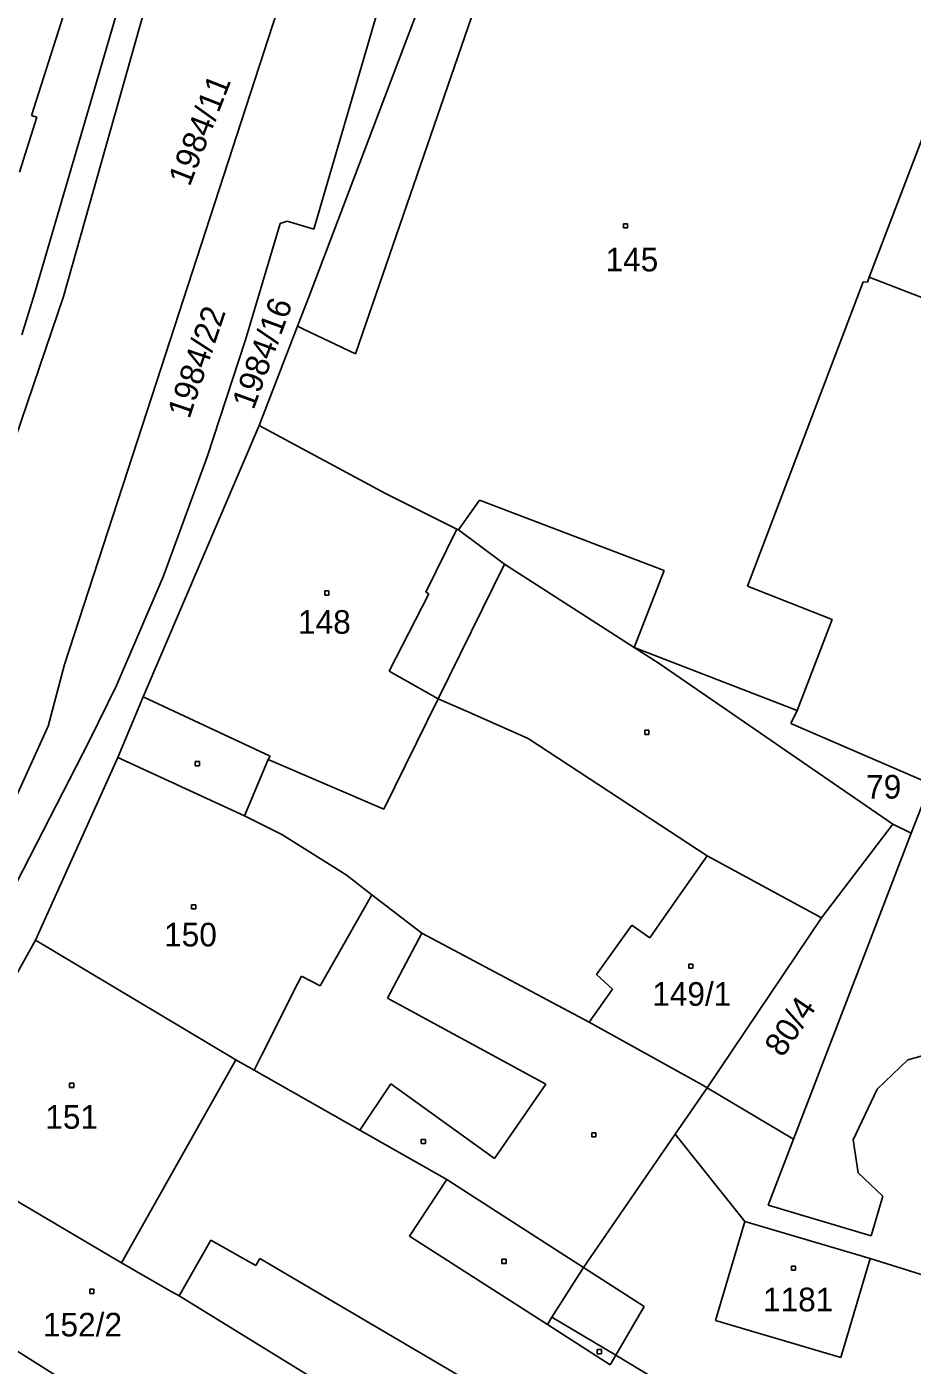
# Model space of a CAD drawing. Extents: x -795483 to -789093, y -1112258 to -1108741.
# Drawn here: x -791567.1 to -791503.4, y -1110529.4 to -1110433 of the extents above; entities that cross this region are included whole.
import ezdxf

# ---------------------------------------------------------------- set-up
doc = ezdxf.new("R2010")
doc.units = 0
for name, color, linetype in [('Vrstva 1', 7, 'Continuous'), ('Vrstva 14', 7, 'Continuous'), ('Vrstva 15', 7, 'Continuous'), ('Vrstva 2', 7, 'Continuous'), ('Vrstva 25', 7, 'Continuous')]:
    doc.layers.add(name, color=color, linetype=linetype)

msp = doc.modelspace()

# ---------------------------------------------------------------- linework, layer by layer
at = {"layer": 'Vrstva 1'}
for p, q in [((-791542.41, -1110411.26), (-791557.76, -1110458.61)), ((-791532.6, -1110415), (-791546.8, -1110452.43)), ((-791540.04, -1110425.61), (-791546.46, -1110447.61)), ((-791558.98, -1110426.43), (-791566.54, -1110452.26)), ((-791564.45, -1110452.45), (-791557.44, -1110427.6)), ((-791564.46, -1110432.22), (-791566.75, -1110439.42)), ((-791566.37, -1110439.54), (-791567.63, -1110443.5)), ((-791566.75, -1110439.42), (-791566.37, -1110439.54)), ((-791502.22, -1110439.83), (-791506.51, -1110451.07)), ((-791548.89, -1110447.21), (-791551.37, -1110455.58)), ((-791548.38, -1110447.03), (-791548.89, -1110447.21)), ((-791546.46, -1110447.61), (-791548.38, -1110447.03)), ((-791506.51, -1110451.07), (-791483.82, -1110459.88)), ((-791568.79, -1110465.25), (-791564.45, -1110452.45)), ((-791567.45, -1110455.21), (-791566.54, -1110452.26)), ((-791546.8, -1110452.43), (-791547.63, -1110454.59)), ((-791550.4, -1110461.75), (-791547.63, -1110454.59)), ((-791551.37, -1110455.58), (-791554.14, -1110463.99)), ((-791557.76, -1110458.61), (-791564.38, -1110478.94)), ((-791558.74, -1110481.27), (-791550.4, -1110461.75)), ((-791541.31, -1110466.64), (-791550.4, -1110461.75)), ((-791554.14, -1110463.99), (-791557.29, -1110472.62)), ((-791536.18, -1110469.19), (-791541.31, -1110466.64)), ((-791536.06, -1110469.25), (-791536.18, -1110469.19)), ((-791532.75, -1110471.72), (-791536.06, -1110469.25)), ((-791532.75, -1110471.72), (-791537.51, -1110481.41)), ((-791523.41, -1110477.72), (-791532.75, -1110471.72)), ((-791557.29, -1110472.62), (-791560.64, -1110480.44)), ((-791523.41, -1110477.72), (-791521.62, -1110478.87)), ((-791511.71, -1110482.24), (-791523.41, -1110477.72)), ((-791564.38, -1110478.94), (-791565.56, -1110483.38)), ((-791521.62, -1110478.87), (-791504.81, -1110490.43)), ((-791560.64, -1110480.44), (-791562.59, -1110484.4)), ((-791560.55, -1110485.64), (-791558.74, -1110481.27)), ((-791549.6, -1110485.53), (-791558.74, -1110481.27)), ((-791537.51, -1110481.41), (-791541.42, -1110489.35)), ((-791512.15, -1110483.18), (-791511.71, -1110482.24)), ((-791565.56, -1110483.38), (-791571.32, -1110496.07)), ((-791512.15, -1110483.18), (-791502.12, -1110487.53)), ((-791562.59, -1110484.4), (-791569.38, -1110497.64)), ((-791560.55, -1110485.64), (-791566.47, -1110498.77)), ((-791551.45, -1110489.83), (-791560.55, -1110485.64)), ((-791549.73, -1110485.77), (-791549.6, -1110485.53)), ((-791541.42, -1110489.35), (-791549.73, -1110485.77)), ((-791502.12, -1110487.53), (-791503.49, -1110491.09)), ((-791551.45, -1110489.83), (-791548.76, -1110491.18)), ((-791504.81, -1110490.43), (-791509.94, -1110497.17)), ((-791503.49, -1110491.09), (-791504.81, -1110490.43)), ((-791544.14, -1110494.08), (-791548.76, -1110491.18)), ((-791503.49, -1110491.09), (-791506.66, -1110499.33)), ((-791542.29, -1110495.51), (-791544.14, -1110494.08)), ((-791538.7, -1110498.27), (-791542.29, -1110495.51)), ((-791509.94, -1110497.17), (-791518.18, -1110509.4)), ((-791526.66, -1110504.68), (-791538.7, -1110498.27)), ((-791566.47, -1110498.77), (-791569.32, -1110503.89)), ((-791552.06, -1110507.38), (-791566.47, -1110498.77)), ((-791506.66, -1110499.33), (-791511.97, -1110513.11)), ((-791518.53, -1110509.2), (-791526.66, -1110504.68)), ((-791503.75, -1110507.39), (-791500.56, -1110506.5)), ((-791552.06, -1110507.38), (-791550.74, -1110508.13)), ((-791505.95, -1110509.5), (-791503.75, -1110507.39)), ((-791550.74, -1110508.13), (-791543.15, -1110512.45)), ((-791518.18, -1110509.4), (-791520.47, -1110512.74)), ((-791518.18, -1110509.4), (-791518.53, -1110509.2)), ((-791511.97, -1110513.11), (-791518.18, -1110509.4)), ((-791507.68, -1110513.16), (-791505.95, -1110509.5)), ((-791536.9, -1110516.01), (-791543.15, -1110512.45)), ((-791527.06, -1110522.34), (-791520.47, -1110512.74)), ((-791520.47, -1110512.74), (-791515.47, -1110519.02)), ((-791560.29, -1110522.01), (-791574.66, -1110513.49)), ((-791511.97, -1110513.11), (-791513.79, -1110517.85)), ((-791507.3, -1110515.53), (-791507.68, -1110513.16)), ((-791505.53, -1110517.2), (-791507.3, -1110515.53)), ((-791535.26, -1110517.07), (-791536.9, -1110516.01)), ((-791527.06, -1110522.34), (-791535.26, -1110517.07)), ((-791506.38, -1110520.06), (-791505.53, -1110517.2)), ((-791513.79, -1110517.85), (-791506.38, -1110520.06)), ((-791517.57, -1110526.14), (-791515.47, -1110519.02)), ((-791515.47, -1110519.02), (-791506.45, -1110521.68)), ((-791556.88, -1110523.96), (-791560.29, -1110522.01)), ((-791527.06, -1110522.34), (-791529.33, -1110525.91)), ((-791506.45, -1110521.68), (-791508.55, -1110528.81)), ((-791506.45, -1110521.68), (-791494.79, -1110525.37)), ((-791556.15, -1110524.38), (-791556.88, -1110523.96)), ((-791545.16, -1110531.15), (-791556.15, -1110524.38)), ((-791555.37, -1110536.16), (-791571.5, -1110526.03)), ((-791529.33, -1110525.91), (-791524.75, -1110528.65)), ((-791508.55, -1110528.81), (-791517.57, -1110526.14)), ((-791516.56, -1110533.57), (-791524.75, -1110528.65))]:
    msp.add_line(p, q, dxfattribs=at)
at = {"layer": 'Vrstva 2'}
for p, q in [((-791543.46, -1110456.58), (-791533.64, -1110428.02)), ((-791506.51, -1110451.07), (-791506.64, -1110451.43)), ((-791506.95, -1110451.39), (-791515.26, -1110473.3)), ((-791506.64, -1110451.43), (-791506.95, -1110451.39)), ((-791547.19, -1110454.8), (-791547.63, -1110454.59)), ((-791547.19, -1110454.8), (-791543.46, -1110456.58)), ((-791534.54, -1110467.12), (-791536.06, -1110469.25)), ((-791521.26, -1110472.17), (-791534.54, -1110467.12)), ((-791538.41, -1110473.73), (-791536.18, -1110469.19)), ((-791523.41, -1110477.72), (-791521.26, -1110472.17)), ((-791515.26, -1110473.3), (-791509.19, -1110475.7)), ((-791541.05, -1110479.43), (-791538.18, -1110473.85)), ((-791538.18, -1110473.85), (-791538.41, -1110473.73)), ((-791509.19, -1110475.7), (-791511.71, -1110482.24)), ((-791540.31, -1110479.84), (-791541.05, -1110479.43)), ((-791537.51, -1110481.41), (-791540.31, -1110479.84)), ((-791537.51, -1110481.41), (-791535.48, -1110482.31)), ((-791535.48, -1110482.31), (-791531.04, -1110484.27)), ((-791531.04, -1110484.27), (-791521.58, -1110490.49)), ((-791549.73, -1110485.77), (-791551.45, -1110489.83)), ((-791521.58, -1110490.49), (-791518.18, -1110492.72)), ((-791518.18, -1110492.72), (-791521.59, -1110497.6)), ((-791518.18, -1110492.72), (-791509.94, -1110497.17)), ((-791546, -1110502.07), (-791542.29, -1110495.51)), ((-791538.7, -1110498.27), (-791541.17, -1110502.95)), ((-791523.58, -1110497.7), (-791526.13, -1110501.26)), ((-791523.58, -1110497.7), (-791522.3, -1110498.61)), ((-791522.3, -1110498.61), (-791521.59, -1110497.6)), ((-791526.13, -1110501.26), (-791524.98, -1110502.3)), ((-791550.21, -1110507.07), (-791547.62, -1110501.92)), ((-791547.62, -1110501.92), (-791547.34, -1110501.36)), ((-791547.34, -1110501.36), (-791546, -1110502.07)), ((-791541.17, -1110502.95), (-791529.77, -1110509.15)), ((-791524.98, -1110502.3), (-791526.66, -1110504.68)), ((-791550.74, -1110508.13), (-791550.21, -1110507.07)), ((-791552.06, -1110507.38), (-791560.29, -1110522.01)), ((-791540.91, -1110509.12), (-791543.15, -1110512.45)), ((-791533.47, -1110514.49), (-791540.91, -1110509.12)), ((-791529.77, -1110509.15), (-791533.47, -1110514.49)), ((-791539.57, -1110520.07), (-791536.9, -1110516.01)), ((-791556.15, -1110524.38), (-791553.87, -1110520.38)), ((-791553.87, -1110520.38), (-791550.64, -1110522.2)), ((-791529.66, -1110526.43), (-791539.57, -1110520.07)), ((-791550.64, -1110522.2), (-791550.35, -1110521.69)), ((-791550.35, -1110521.69), (-791533.18, -1110531.77)), ((-791527.06, -1110522.34), (-791522.7, -1110525.15)), ((-791522.7, -1110525.15), (-791524.75, -1110528.65)), ((-791529.66, -1110526.43), (-791529.33, -1110525.91)), ((-791525.15, -1110529.33), (-791529.66, -1110526.43)), ((-791525.15, -1110529.33), (-791524.75, -1110528.65))]:
    msp.add_line(p, q, dxfattribs=at)
at = {"layer": 'Vrstva 25'}
for p, q in [((-791524.19, -1110447.22), (-791523.89, -1110447.22)), ((-791524.19, -1110447.52), (-791524.19, -1110447.22)), ((-791523.89, -1110447.22), (-791523.89, -1110447.52)), ((-791523.89, -1110447.52), (-791524.19, -1110447.52)), ((-791545.67, -1110473.65), (-791545.37, -1110473.65)), ((-791545.67, -1110473.95), (-791545.67, -1110473.65)), ((-791545.37, -1110473.95), (-791545.67, -1110473.95)), ((-791545.37, -1110473.65), (-791545.37, -1110473.95)), ((-791522.66, -1110483.67), (-791522.36, -1110483.67)), ((-791522.66, -1110483.97), (-791522.66, -1110483.67)), ((-791522.36, -1110483.97), (-791522.66, -1110483.97)), ((-791522.36, -1110483.67), (-791522.36, -1110483.97)), ((-791554.98, -1110485.93), (-791554.68, -1110485.93)), ((-791554.98, -1110486.23), (-791554.98, -1110485.93)), ((-791554.68, -1110486.23), (-791554.98, -1110486.23)), ((-791554.68, -1110485.93), (-791554.68, -1110486.23)), ((-791555.25, -1110496.23), (-791554.95, -1110496.23)), ((-791555.25, -1110496.53), (-791555.25, -1110496.23)), ((-791554.95, -1110496.23), (-791554.95, -1110496.53)), ((-791554.95, -1110496.53), (-791555.25, -1110496.53)), ((-791519.49, -1110500.5), (-791519.19, -1110500.5)), ((-791519.49, -1110500.8), (-791519.49, -1110500.5)), ((-791519.19, -1110500.8), (-791519.49, -1110500.8)), ((-791519.19, -1110500.5), (-791519.19, -1110500.8)), ((-791564.02, -1110509.08), (-791563.72, -1110509.08)), ((-791564.02, -1110509.38), (-791564.02, -1110509.08)), ((-791563.72, -1110509.38), (-791564.02, -1110509.38)), ((-791563.72, -1110509.08), (-791563.72, -1110509.38)), ((-791526.47, -1110512.64), (-791526.17, -1110512.64)), ((-791526.47, -1110512.94), (-791526.47, -1110512.64)), ((-791526.17, -1110512.64), (-791526.17, -1110512.94)), ((-791538.73, -1110513.12), (-791538.43, -1110513.12)), ((-791538.73, -1110513.42), (-791538.73, -1110513.12)), ((-791538.43, -1110513.42), (-791538.73, -1110513.42)), ((-791538.43, -1110513.12), (-791538.43, -1110513.42)), ((-791526.17, -1110512.94), (-791526.47, -1110512.94)), ((-791532.93, -1110521.74), (-791532.63, -1110521.74)), ((-791532.93, -1110522.04), (-791532.93, -1110521.74)), ((-791532.63, -1110522.04), (-791532.93, -1110522.04)), ((-791532.63, -1110521.74), (-791532.63, -1110522.04)), ((-791512.11, -1110522.23), (-791511.81, -1110522.23)), ((-791512.11, -1110522.53), (-791512.11, -1110522.23)), ((-791511.81, -1110522.23), (-791511.81, -1110522.53)), ((-791511.81, -1110522.53), (-791512.11, -1110522.53)), ((-791562.57, -1110523.9), (-791562.27, -1110523.9)), ((-791562.57, -1110524.2), (-791562.57, -1110523.9)), ((-791562.27, -1110524.2), (-791562.57, -1110524.2)), ((-791562.27, -1110523.9), (-791562.27, -1110524.2)), ((-791526.07, -1110528.24), (-791525.77, -1110528.24)), ((-791526.07, -1110528.54), (-791526.07, -1110528.24)), ((-791525.77, -1110528.24), (-791525.77, -1110528.54)), ((-791525.77, -1110528.54), (-791526.07, -1110528.54))]:
    msp.add_line(p, q, dxfattribs=at)

# ---------------------------------------------------------------- texts
at = {"layer": 'Vrstva 14'}
for s, rotation, p in [('1984/11', 68.57676, (-791555.39, -1110444.6)), ('1984/16', 69.8769, (-791550.792, -1110460.676)), ('1984/22', 71.2512, (-791555.41, -1110461.32)), ('80/4', 56.02977, (-791512.747, -1110507.281))]:
    msp.add_text(s, height=1.7, rotation=rotation, dxfattribs=at).set_placement(p)
msp.add_text('79', height=1.7, dxfattribs=at).set_placement((-791506.74, -1110488.59))
at = {"layer": 'Vrstva 15'}
for s, p in [('145', (-791525.48, -1110450.65)), ('148', (-791547.596, -1110476.73)), ('150', (-791557.225, -1110499.23)), ('149/1', (-791522.122, -1110503.5)), ('151', (-791565.769, -1110512.35)), ('1181', (-791514.156, -1110525.49)), ('152/2', (-791565.939, -1110527.3))]:
    msp.add_text(s, height=1.7, dxfattribs=at).set_placement(p)

doc.saveas('drawing.dxf')
